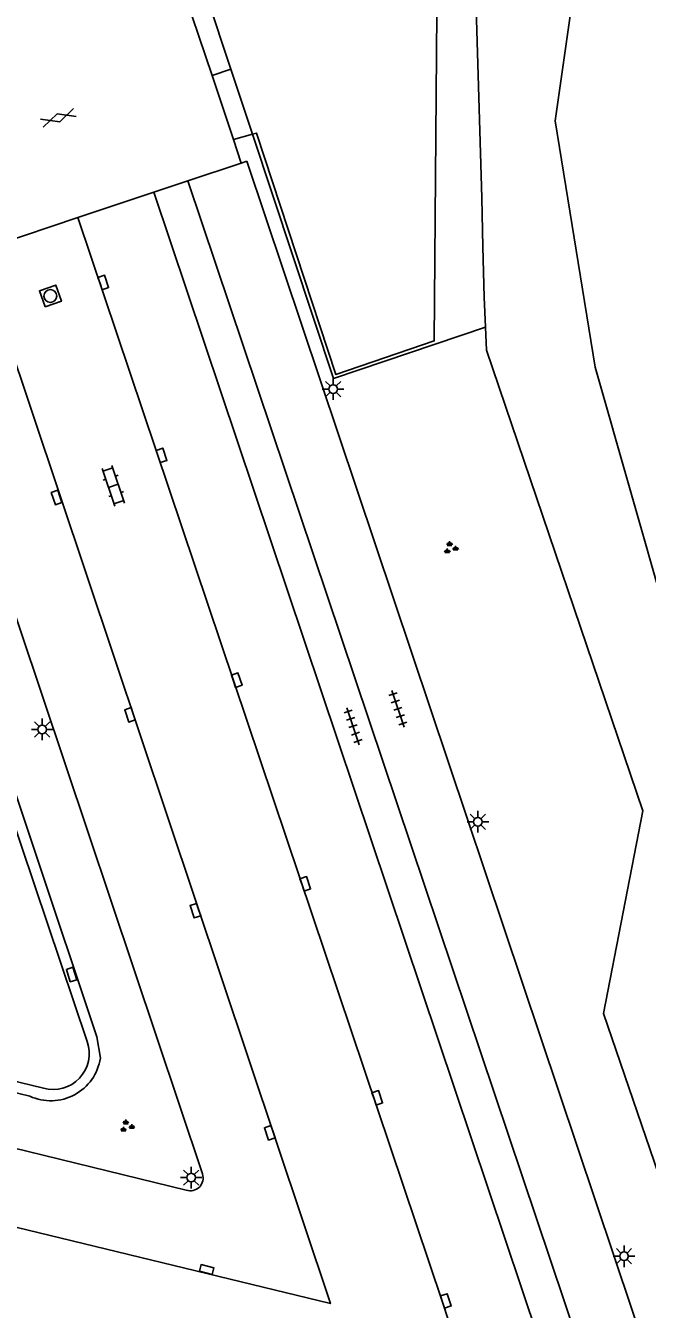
# Model space of a CAD drawing. Extents: x 125000 to 129004, y 397500 to 399008.
# Drawn here: x 127133.6 to 127169.6, y 398586.2 to 398660.6 of the extents above; entities that cross this region are included whole.
import ezdxf

# ---------------------------------------------------------------- set-up
doc = ezdxf.new("R2010")
doc.units = 0
for name, color, linetype in [('gg-afsc-faunaraster', 7, 'Continuous'), ('gg-afsc-hekwerk', 7, 'Continuous'), ('gg-knt-verharding', 7, 'Continuous'), ('gg-knt-verharding nz', 7, 'Continuous'), ('gt-grn-groenlijn', 7, 'Continuous'), ('gt-symb-gesloten verharding', 7, 'Continuous'), ('gt-symb-groenvak', 7, 'Continuous'), ('gt-symb-klinker verharding', 7, 'Continuous'), ('gt-symb-kolk', 7, 'Continuous'), ('gt-symb-kolk center center', 7, 'Continuous'), ('gt-symb-lichtmast', 7, 'Continuous'), ('gt-symb-rioolschacht', 7, 'Continuous'), ('gt-symb-tegel verharding', 7, 'Continuous')]:
    doc.layers.add(name, color=color, linetype=linetype)

# ---------------------------------------------------------------- blocks, each defined once
blk = doc.blocks.new('gt0-LMAST')
at = {"layer": 'gt-symb-lichtmast'}
for p, q in [((-0.182, 0.173), (-0.447, 0.438)), ((-0.005, 0.246), (-0.005, 0.621)), ((0.172, 0.173), (0.437, 0.438)), ((-0.255, -0.004), (-0.63, -0.004)), ((-0.182, -0.181), (-0.447, -0.446)), ((-0.005, -0.254), (-0.005, -0.629)), ((0.437, -0.446), (0.172, -0.181)), ((0.245, -0.004), (0.62, -0.004))]:
    blk.add_line(p, q, dxfattribs=at)
blk.add_circle((-0.005, -0.004), 0.25, dxfattribs=at)
blk = doc.blocks.new('gt0-KOLKCC')
at = {"layer": 'gt-symb-kolk center center'}
blk.add_lwpolyline([(-0.375, 0.2), (0.375, 0.2), (0.375, -0.2), (-0.375, -0.2)], close=True, dxfattribs=at)
blk = doc.blocks.new('gt0-GRVAK')
at = {"layer": 'gt-symb-groenvak'}
for p, q in [((-0.11, 0.189), (-0.228, 0.24)), ((-0.182, 0.153), (0.088, 0.153)), ((-0.091, 0.211), (-0.156, 0.322)), ((-0.047, 0.214), (-0.047, 0.393)), ((-0.004, 0.211), (0.061, 0.322)), ((0.015, 0.189), (0.133, 0.24)), ((0.262, -0.052), (0.197, 0.059)), ((0.305, -0.049), (0.305, 0.13)), ((0.349, -0.052), (0.414, 0.059)), ((-0.245, -0.228), (-0.363, -0.177)), ((-0.318, -0.264), (-0.047, -0.264)), ((-0.226, -0.206), (-0.291, -0.095)), ((-0.183, -0.203), (-0.183, -0.024)), ((-0.139, -0.206), (-0.074, -0.095)), ((-0.12, -0.228), (-0.002, -0.177)), ((0.243, -0.074), (0.125, -0.023)), ((0.17, -0.11), (0.441, -0.11)), ((0.368, -0.074), (0.486, -0.023))]:
    blk.add_line(p, q, dxfattribs=at)
blk = doc.blocks.new('gt0-KOLK')
at = {"layer": 'gt-symb-kolk'}
blk.add_lwpolyline([(0, 0), (0.375, 0), (0.375, 0.4), (-0.375, 0.4), (-0.375, 0), (0, 0)], dxfattribs=at)
blk = doc.blocks.new('gt0-TEG1')
at = {"layer": 'gt-symb-tegel verharding'}
for p, q in [((-1.125, 0), (1.125, 0)), ((-0.9, -0.25), (-0.9, 0.25)), ((-0.45, -0.25), (-0.45, 0.25)), ((0, -0.25), (0, 0.25)), ((0.45, -0.25), (0.45, 0.25)), ((0.9, -0.25), (0.9, 0.25))]:
    blk.add_line(p, q, dxfattribs=at)
blk = doc.blocks.new('gt0-KL1')
at = {"layer": 'gt-symb-klinker verharding'}
for p, q in [((-1.15, 0.3), (1.15, 0.3)), ((-1, -0.3), (-1, 0.3)), ((-0.5, 0.3), (-0.5, 0.45)), ((0, -0.3), (0, 0.3)), ((0.5, 0.3), (0.5, 0.45)), ((1, -0.3), (1, 0.3)), ((-1.15, -0.3), (1.15, -0.3)), ((-0.5, -0.45), (-0.5, -0.3)), ((0.5, -0.45), (0.5, -0.3))]:
    blk.add_line(p, q, dxfattribs=at)
blk = doc.blocks.new('gt0-GESVH1')
at = {"layer": 'gt-symb-gesloten verharding'}
for p, q in [((-0.992, -0.261), (0.008, 0.239)), ((0.008, -0.261), (-0.992, 0.239)), ((0.008, 0.239), (1.008, -0.261)), ((1.008, 0.239), (0.008, -0.261))]:
    blk.add_line(p, q, dxfattribs=at)
blk = doc.blocks.new('gt0-RS')
at = {"layer": 'gt-symb-rioolschacht'}
blk.add_lwpolyline([(-0.5, -0.5), (0.5, -0.5), (0.5, 0.5), (-0.5, 0.5)], close=True, dxfattribs=at)
blk.add_circle((0, 0), 0.375, dxfattribs=at)

msp = doc.modelspace()

# ---------------------------------------------------------------- linework, layer by layer
at = {"layer": 'gg-afsc-faunaraster'}
for points in [[(127159.456, 398669.994), (127160.035, 398650.606), (127160.09, 398647.755), (127160.167, 398644.844), (127160.247, 398643.102)], [(127160.247, 398643.102), (127160.307, 398641.777), (127169.355, 398615.091), (127167.089, 398603.365), (127175.657, 398578.32)]]:
    msp.add_lwpolyline(points, dxfattribs=at)
at = {"layer": 'gg-afsc-hekwerk'}
for p, q in [((127145.507, 398658.056), (127139.293, 398676.777)), ((127146.758, 398654.289), (127145.507, 398658.056)), ((127076.842, 398612.508), (127133.855, 398598.573))]:
    msp.add_line(p, q, dxfattribs=at)
for points in [[(127160.247, 398643.102), (127151.453, 398640.144), (127146.758, 398654.289)], [(127123.349, 398645.017), (127137.735, 398602.016), (127137.941, 398600.777)]]:
    msp.add_lwpolyline(points, dxfattribs=at)
msp.add_arc((127135.066, 398601.218), 2.909, 245.40652, 351.27858, dxfattribs=at)
at = {"layer": 'gg-knt-verharding'}
for p, q in [((127144.412, 398657.692), (127142.265, 398664.051)), ((127144.412, 398657.692), (127145.507, 398658.056)), ((127145.661, 398653.976), (127144.412, 398657.692)), ((127145.661, 398653.976), (127146.758, 398654.289)), ((127146.1, 398652.615), (127145.661, 398653.976)), ((127146.1, 398652.615), (127146.42, 398652.722)), ((127143.008, 398651.583), (127146.1, 398652.615)), ((127141.043, 398650.926), (127143.008, 398651.583)), ((127136.637, 398649.455), (127141.043, 398650.926)), ((127167.762, 398571.278), (127141.043, 398650.926)), ((127130.849, 398647.522), (127136.637, 398649.455)), ((127143.859, 398594.07), (127126.436, 398646.048)), ((127079.724, 398608.595), (127142.918, 398593.131)), ((127115.688, 398603.621), (127134.645, 398599.033))]:
    msp.add_line(p, q, dxfattribs=at)
for points in [[(127146.758, 398654.289), (127146.978, 398654.352), (127151.587, 398640.367), (127157.283, 398642.311), (127157.608, 398682.714)], [(127146.42, 398652.722), (127173.018, 398573.456), (127174.522, 398569.495)], [(127143.008, 398651.583), (127169.675, 398572.253), (127170.94, 398568.671)], [(127137.184, 398601.733), (127128.761, 398626.727), (127121.813, 398647.446)]]:
    msp.add_lwpolyline(points, dxfattribs=at)
for centre, radius, start, end in [((127135.205, 398601.05), 2.093, 254.48205, 19.03837), ((127143.156, 398593.833), 0.741, 251.23557, 18.64252)]:
    msp.add_arc(centre, radius, start, end, dxfattribs=at)
at = {"layer": 'gg-knt-verharding nz'}
for points in [[(127084.05, 398596.591), (127160.584, 398578.037), (127157.763, 398586.654), (127136.637, 398649.455)], [(127130.849, 398647.522), (127151.27, 398586.567), (127094.027, 398600.438), (127075.081, 398605.107)]]:
    msp.add_lwpolyline(points, dxfattribs=at)
at = {"layer": 'gt-grn-groenlijn'}
msp.add_lwpolyline([(127171.433, 398611.627), (127172.764, 398619.204), (127166.597, 398640.794), (127164.284, 398655.06), (127168.763, 398686.42), (127168.139, 398696.313), (127170.587, 398706.111), (127174.034, 398712.918)], dxfattribs=at)

# ---------------------------------------------------------------- block references
at = {"layer": 'gt-symb-gesloten verharding', "rotation": 18.12681251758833}
msp.add_blockref('gt0-GESVH1', (127135.498, 398655.241), dxfattribs=at)
at = {"layer": 'gt-symb-groenvak'}
for p in [(127158.214, 398630.315), (127139.462, 398596.826)]:
    msp.add_blockref('gt0-GRVAK', p, dxfattribs=at)
at = {"layer": 'gt-symb-klinker verharding', "rotation": -71.45633066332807}
msp.add_blockref('gt0-KL1', (127138.696, 398633.92), dxfattribs=at)
at = {"layer": 'gt-symb-kolk'}
for p, rotation in [((127137.924, 398645.632), -71.40202220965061), ((127141.295, 398635.619), -71.4020222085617), ((127135.597, 398633.305), 108.54366933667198), ((127145.653, 398622.605), -71.45633066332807), ((127139.848, 398620.725), 108.48932632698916), ((127149.623, 398610.804), -71.45633066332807), ((127143.635, 398609.379), 108.48932632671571), ((127153.793, 398598.415), -71.40202220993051), ((127147.943, 398596.513), 108.48932632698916), ((127144.047, 398588.341), -13.827795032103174), ((127157.763, 398586.654), -71.40202220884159)]:
    msp.add_blockref('gt0-KOLK', p, dxfattribs=dict(at, rotation=rotation))
at = {"layer": 'gt-symb-kolk center center', "rotation": -72.36385811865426}
msp.add_blockref('gt0-KOLKCC', (127136.276, 398605.618), dxfattribs=at)
at = {"layer": 'gt-symb-lichtmast'}
for p in [(127151.428, 398639.53), (127134.578, 398619.819), (127159.812, 398614.471), (127143.208, 398593.86), (127168.276, 398589.306)]:
    msp.add_blockref('gt0-LMAST', p, dxfattribs=at)
at = {"layer": 'gt-symb-rioolschacht', "rotation": 19.214311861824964}
msp.add_blockref('gt0-RS', (127135.046, 398644.914), dxfattribs=at)
at = {"layer": 'gt-symb-tegel verharding', "rotation": -71.40202220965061}
for p in [(127155.174, 398621.006), (127152.579, 398619.996)]:
    msp.add_blockref('gt0-TEG1', p, dxfattribs=at)

doc.saveas('drawing.dxf')
